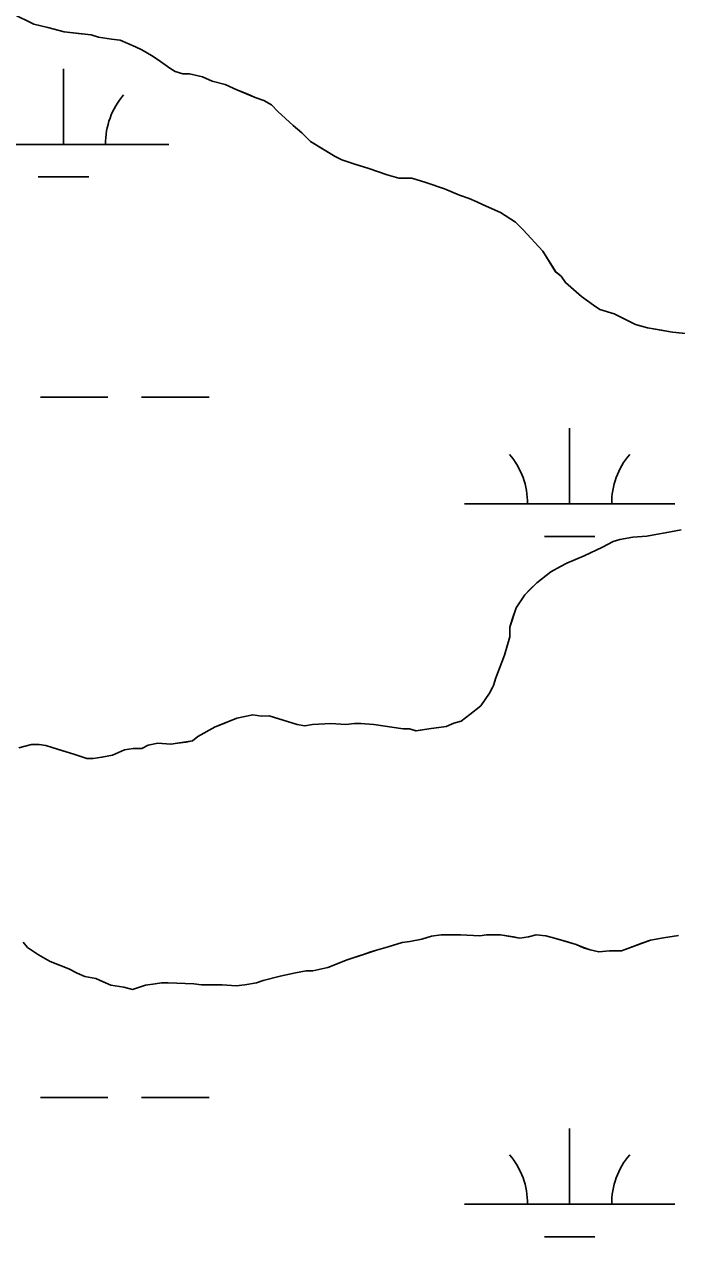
# Model space of a CAD drawing. Extents: x 3161564 to 3199464, y 849354 to 874788.
# Drawn here: x 3185669 to 3185979, y 857984 to 858560 of the extents above; entities that cross this region are included whole.
import ezdxf

# ---------------------------------------------------------------- set-up
doc = ezdxf.new("R2010")
doc.units = 0
for name, color, linetype in [('V-SITE-VEGE', 7, 'Continuous'), ('V-TOPO-SHOR', 7, 'Continuous'), ('V-WETL-SWMP', 7, 'Continuous')]:
    doc.layers.add(name, color=color, linetype=linetype)

msp = doc.modelspace()

# ---------------------------------------------------------------- linework, layer by layer
at = {"layer": 'V-SITE-VEGE'}
for points in [[(3185997.79, 858411.54), (3185977.27, 858413.56), (3185965.47, 858415.59), (3185959.83, 858417.12), (3185949.56, 858422.24), (3185942.89, 858424.28), (3185939.81, 858426.33), (3185934.16, 858430.42), (3185926.46, 858437.08), (3185924.4, 858440.15), (3185921.84, 858442.2), (3185915.67, 858451.94), (3185906.42, 858462.18), (3185902.82, 858465.77), (3185895.63, 858470.37), (3185887.42, 858473.95), (3185884.34, 858475.49), (3185880.75, 858477.02), (3185876.13, 858478.55), (3185868.95, 858481.62), (3185860.22, 858484.68), (3185853.55, 858486.73), (3185847.4, 858486.72), (3185841.75, 858488.25), (3185833.03, 858491.31), (3185826.35, 858493.35), (3185820.2, 858495.39), (3185817.12, 858496.93), (3185805.31, 858504.09), (3185801.2, 858508.19), (3185797.09, 858511.77), (3185789.9, 858518.43), (3185786.82, 858521.51), (3185783.23, 858523.55), (3185779.12, 858525.09), (3185770.39, 858528.66), (3185764.75, 858531.22), (3185758.59, 858532.75), (3185753.97, 858534.79), (3185747.81, 858536.32), (3185744.74, 858536.32), (3185741.14, 858537.34), (3185738.58, 858538.88), (3185732.93, 858542.97), (3185729.85, 858545.02), (3185725.23, 858547.58), (3185722.15, 858549.11), (3185714.96, 858552.18), (3185710.86, 858552.68), (3185704.7, 858553.7), (3185701.11, 858554.72), (3185688.28, 858556.24), (3185680.59, 858558.28), (3185673.92, 858559.81), (3185663.65, 858564.92)], [(3185666.73, 858216.14), (3185672.88, 858217.68), (3185676.47, 858217.69), (3185679.55, 858217.18), (3185682.63, 858216.16), (3185692.89, 858213.1), (3185699.05, 858211.06), (3185702.13, 858211.06), (3185706.23, 858211.58), (3185711.36, 858212.61), (3185717, 858215.19), (3185721.1, 858215.7), (3185725.2, 858215.71), (3185728.28, 858217.25), (3185732.89, 858218.29), (3185739.05, 858217.78), (3185749.3, 858219.34), (3185751.87, 858221.39), (3185760.07, 858226.02), (3185770.32, 858230.14), (3185778.01, 858231.69), (3185782.12, 858231.18), (3185785.71, 858231.19), (3185799.05, 858227.1), (3185802.64, 858226.59), (3185806.23, 858227.11), (3185814.95, 858227.64), (3185822.13, 858227.14), (3185826.23, 858227.66), (3185829.31, 858227.66), (3185835.47, 858227.16), (3185849.32, 858225.12), (3185852.39, 858225.13), (3185855.48, 858224.11), (3185861.63, 858225.14), (3185869.83, 858226.18), (3185873.42, 858227.73), (3185877.01, 858228.76), (3185881.11, 858231.84), (3185886.23, 858235.95), (3185890.33, 858242.11), (3185891.86, 858244.68), (3185892.37, 858245.7), (3185893.39, 858249.29), (3185897.48, 858260.08), (3185900.03, 858268.8), (3185900.03, 858273.41), (3185903.09, 858282.65), (3185907.19, 858288.81), (3185912.82, 858294.46), (3185919.48, 858299.6), (3185924.09, 858302.17), (3185927.17, 858303.72), (3185935.37, 858307.32), (3185944.08, 858311.44), (3185949.21, 858314.01), (3185952.29, 858315.04), (3185958.44, 858316.07), (3185965.11, 858316.6), (3185970.23, 858317.63), (3185973.82, 858318.15), (3185981.52, 858319.7)], [(3185980.26, 858126.83), (3185973.08, 858125.8), (3185966.93, 858124.76), (3185953.08, 858119.61), (3185947.44, 858119.61), (3185942.31, 858119.08), (3185938.21, 858120.1), (3185935.13, 858121.12), (3185931.54, 858122.66), (3185921.27, 858125.72), (3185917.17, 858126.74), (3185912.55, 858127.25), (3185908.96, 858126.22), (3185904.86, 858125.7), (3185895.63, 858127.22), (3185888.96, 858127.21), (3185885.88, 858126.7), (3185876.65, 858127.19), (3185867.41, 858127.18), (3185862.8, 858126.66), (3185858.18, 858125.12), (3185852.54, 858124.08), (3185848.95, 858123.56), (3185842.29, 858121.5), (3185836.65, 858119.96), (3185822.81, 858115.32), (3185813.58, 858111.71), (3185806.4, 858110.17), (3185803.32, 858110.16), (3185798.19, 858109.13), (3185791.02, 858107.58), (3185782.81, 858105.51), (3185779.74, 858104.48), (3185774.1, 858103.45), (3185769.99, 858102.93), (3185763.32, 858103.43), (3185753.58, 858103.42), (3185749.99, 858103.93), (3185737.68, 858104.42), (3185734.6, 858104.42), (3185731.52, 858103.9), (3185726.91, 858103.38), (3185720.75, 858101.32), (3185716.65, 858102.34), (3185710.49, 858103.36), (3185703.31, 858106.42), (3185698.18, 858107.44), (3185694.58, 858108.98), (3185690.47, 858111.02), (3185681.75, 858114.6), (3185676.11, 858117.67), (3185670.97, 858121.25), (3185668.92, 858123.81)]]:
    msp.add_lwpolyline(points, dxfattribs=at)
at = {"layer": 'V-TOPO-SHOR'}
for points in [[(3185779.12, 858525.09), (3185775.53, 858526.62), (3185770.4, 858528.66), (3185764.75, 858531.22), (3185758.59, 858532.75), (3185753.97, 858534.79), (3185747.81, 858536.32), (3185744.74, 858536.32), (3185741.14, 858537.34), (3185738.58, 858538.88), (3185732.93, 858542.97), (3185729.85, 858545.02), (3185725.23, 858547.58), (3185722.15, 858549.11), (3185714.96, 858552.18), (3185710.86, 858552.68), (3185704.7, 858553.7), (3185701.11, 858554.72), (3185696.49, 858555.23), (3185692.39, 858555.73), (3185688.28, 858556.24), (3185680.59, 858558.28), (3185673.92, 858559.81), (3185669.81, 858561.86)], [(3185981.89, 858413.05), (3185977.27, 858413.56), (3185971.12, 858414.57), (3185965.47, 858415.59), (3185959.83, 858417.12), (3185949.56, 858422.24), (3185942.89, 858424.28), (3185939.81, 858426.33), (3185934.16, 858430.42), (3185926.46, 858437.08), (3185924.4, 858440.15), (3185921.84, 858442.2), (3185915.67, 858451.94), (3185906.42, 858462.18), (3185902.82, 858465.77), (3185895.63, 858470.37), (3185887.42, 858473.95), (3185884.34, 858475.49), (3185880.75, 858477.02), (3185876.13, 858478.55), (3185868.95, 858481.62), (3185860.22, 858484.68), (3185853.55, 858486.73), (3185850.47, 858486.72), (3185847.4, 858486.72), (3185841.75, 858488.25), (3185833.03, 858491.31), (3185826.35, 858493.35), (3185820.2, 858495.39), (3185817.12, 858496.93), (3185809.42, 858501.53), (3185805.31, 858504.09), (3185801.2, 858508.19), (3185797.09, 858511.77), (3185789.9, 858518.43), (3185786.82, 858521.51), (3185783.23, 858523.55), (3185779.12, 858525.09)], [(3185970.23, 858317.63), (3185965.11, 858316.6), (3185958.44, 858316.07), (3185952.29, 858315.04), (3185949.21, 858314.01), (3185944.08, 858311.44), (3185935.37, 858307.32), (3185927.17, 858303.72), (3185924.09, 858302.17), (3185919.48, 858299.6), (3185912.82, 858294.46), (3185909.75, 858291.38), (3185907.19, 858288.81), (3185903.09, 858282.65), (3185901.05, 858276.49), (3185900.03, 858273.41), (3185900.03, 858268.8), (3185897.48, 858260.08), (3185894.93, 858253.4), (3185893.39, 858249.3), (3185892.37, 858245.7), (3185891.86, 858244.68), (3185890.33, 858242.11), (3185886.23, 858235.95), (3185881.11, 858231.84), (3185877.01, 858228.76), (3185873.42, 858227.73), (3185869.83, 858226.18), (3185861.63, 858225.14), (3185855.48, 858224.11), (3185852.39, 858225.13), (3185849.32, 858225.12), (3185835.47, 858227.16), (3185829.31, 858227.66), (3185826.23, 858227.66), (3185822.13, 858227.14), (3185814.95, 858227.64), (3185806.23, 858227.11), (3185802.64, 858226.59), (3185799.05, 858227.1), (3185790.84, 858229.66), (3185785.71, 858231.19), (3185782.12, 858231.18), (3185778.01, 858231.69), (3185770.32, 858230.14), (3185762.63, 858227.05), (3185760.07, 858226.02), (3185751.87, 858221.39), (3185749.3, 858219.34), (3185746.23, 858218.82), (3185742.12, 858218.3), (3185739.05, 858217.78), (3185732.89, 858218.29), (3185728.28, 858217.25), (3185725.2, 858215.71), (3185721.1, 858215.7), (3185717, 858215.19), (3185711.36, 858212.61), (3185706.23, 858211.58), (3185702.13, 858211.06), (3185699.05, 858211.06), (3185692.89, 858213.1), (3185687.76, 858214.63), (3185682.63, 858216.16), (3185679.55, 858217.18), (3185676.47, 858217.69), (3185674.93, 858217.69), (3185672.88, 858217.68), (3185666.73, 858216.14)], [(3185981.52, 858319.7), (3185973.82, 858318.15), (3185970.23, 858317.63)], [(3185668.91, 858123.81), (3185670.97, 858121.25), (3185676.11, 858117.67), (3185681.75, 858114.6), (3185690.48, 858111.02), (3185694.58, 858108.98), (3185698.18, 858107.44), (3185703.31, 858106.42), (3185706.9, 858104.89), (3185710.49, 858103.36), (3185716.65, 858102.34), (3185720.75, 858101.32), (3185726.91, 858103.38), (3185731.52, 858103.9), (3185734.6, 858104.42), (3185737.68, 858104.42), (3185749.99, 858103.93), (3185753.58, 858103.42), (3185757.17, 858103.43), (3185763.32, 858103.43), (3185769.99, 858102.93), (3185774.1, 858103.45), (3185779.74, 858104.48), (3185782.81, 858105.51), (3185791.02, 858107.58), (3185798.19, 858109.13), (3185803.32, 858110.16), (3185806.4, 858110.17), (3185813.58, 858111.71), (3185822.81, 858115.32), (3185830.5, 858117.89), (3185833.57, 858118.93), (3185836.65, 858119.96), (3185842.29, 858121.5), (3185848.95, 858123.56), (3185852.54, 858124.08), (3185858.18, 858125.12), (3185862.8, 858126.66), (3185867.41, 858127.18), (3185876.65, 858127.19), (3185885.88, 858126.7), (3185888.96, 858127.21), (3185892.03, 858127.22), (3185895.63, 858127.22), (3185901.78, 858126.21), (3185904.86, 858125.7), (3185908.96, 858126.22), (3185912.55, 858127.25), (3185917.17, 858126.74), (3185921.27, 858125.72), (3185926.41, 858124.19), (3185931.54, 858122.66), (3185935.13, 858121.12), (3185938.21, 858120.1), (3185942.31, 858119.08), (3185947.44, 858119.61), (3185953.08, 858119.61), (3185958.72, 858121.67), (3185962.83, 858123.22), (3185966.93, 858124.76), (3185973.08, 858125.8), (3185980.26, 858126.83)]]:
    msp.add_lwpolyline(points, dxfattribs=at)
at = {"layer": 'V-WETL-SWMP'}
for p, q in [((3185680.59, 858558.28), (3185673.92, 858559.81)), ((3185688.29, 858556.24), (3185680.59, 858558.28)), ((3185696.49, 858555.23), (3185688.29, 858556.24)), ((3185701.11, 858554.72), (3185696.49, 858555.23)), ((3185704.7, 858553.7), (3185701.11, 858554.72)), ((3185710.86, 858552.68), (3185704.7, 858553.7)), ((3185714.96, 858552.18), (3185710.86, 858552.68)), ((3185722.15, 858549.11), (3185714.96, 858552.18)), ((3185725.23, 858547.58), (3185722.15, 858549.11)), ((3185729.85, 858545.02), (3185725.23, 858547.58)), ((3185732.93, 858542.97), (3185729.85, 858545.02)), ((3185738.58, 858538.88), (3185732.93, 858542.97)), ((3185687.98, 858502.71), (3185687.98, 858538.71)), ((3185741.14, 858537.34), (3185738.58, 858538.88)), ((3185744.74, 858536.32), (3185741.14, 858537.34)), ((3185747.81, 858536.32), (3185744.74, 858536.32)), ((3185753.97, 858534.79), (3185747.81, 858536.32)), ((3185758.59, 858532.75), (3185753.97, 858534.79)), ((3185764.75, 858531.22), (3185758.59, 858532.75)), ((3185770.39, 858528.66), (3185764.75, 858531.22)), ((3185775.53, 858526.62), (3185770.39, 858528.66)), ((3185779.12, 858525.09), (3185775.53, 858526.62)), ((3185783.23, 858523.55), (3185779.12, 858525.09)), ((3185786.82, 858521.51), (3185783.23, 858523.55)), ((3185789.9, 858518.43), (3185786.82, 858521.51)), ((3185797.09, 858511.78), (3185789.9, 858518.43)), ((3185801.2, 858508.19), (3185797.09, 858511.78)), ((3185805.31, 858504.09), (3185801.2, 858508.19)), ((3185637.98, 858502.71), (3185737.98, 858502.71)), ((3185809.42, 858501.53), (3185805.31, 858504.09)), ((3185817.12, 858496.93), (3185809.42, 858501.53)), ((3185820.2, 858495.4), (3185817.12, 858496.93)), ((3185826.35, 858493.35), (3185820.2, 858495.4)), ((3185833.03, 858491.31), (3185826.35, 858493.35)), ((3185841.75, 858488.25), (3185833.03, 858491.31)), ((3185847.4, 858486.72), (3185841.75, 858488.25)), ((3185675.98, 858487.28), (3185699.98, 858487.28)), ((3185853.55, 858486.72), (3185847.4, 858486.72)), ((3185860.22, 858484.68), (3185853.55, 858486.72)), ((3185868.95, 858481.62), (3185860.22, 858484.68)), ((3185876.13, 858478.55), (3185868.95, 858481.62)), ((3185880.75, 858477.02), (3185876.13, 858478.55)), ((3185884.34, 858475.49), (3185880.75, 858477.02)), ((3185887.42, 858473.95), (3185884.34, 858475.49)), ((3185895.63, 858470.37), (3185887.42, 858473.95)), ((3185902.82, 858465.77), (3185895.63, 858470.37)), ((3185906.42, 858462.18), (3185902.82, 858465.77)), ((3185915.67, 858451.94), (3185906.42, 858462.18)), ((3185921.83, 858442.2), (3185915.67, 858451.94)), ((3185924.4, 858440.15), (3185921.83, 858442.2)), ((3185926.46, 858437.08), (3185924.4, 858440.15)), ((3185934.16, 858430.42), (3185926.46, 858437.08)), ((3185939.81, 858426.33), (3185934.16, 858430.42)), ((3185942.89, 858424.28), (3185939.81, 858426.33)), ((3185949.56, 858422.24), (3185942.89, 858424.28)), ((3185959.83, 858417.12), (3185949.56, 858422.24)), ((3185965.47, 858415.59), (3185959.83, 858417.12)), ((3185971.12, 858414.57), (3185965.47, 858415.59)), ((3185977.27, 858413.56), (3185971.12, 858414.57)), ((3185981.89, 858413.05), (3185977.27, 858413.56)), ((3185677.14, 858382.64), (3185709.14, 858382.64)), ((3185725.14, 858382.64), (3185757.14, 858382.64)), ((3185928.46, 858331.9), (3185928.46, 858367.9)), ((3185878.46, 858331.9), (3185978.46, 858331.9)), ((3185916.46, 858316.47), (3185940.46, 858316.47)), ((3185952.29, 858315.04), (3185958.44, 858316.07)), ((3185958.44, 858316.07), (3185965.11, 858316.6)), ((3185965.11, 858316.6), (3185970.23, 858317.63)), ((3185970.23, 858317.63), (3185973.82, 858318.15)), ((3185973.82, 858318.15), (3185981.52, 858319.7)), ((3185935.37, 858307.32), (3185944.08, 858311.44)), ((3185944.08, 858311.44), (3185949.21, 858314.01)), ((3185949.21, 858314.01), (3185952.29, 858315.04)), ((3185927.17, 858303.72), (3185935.37, 858307.32)), ((3185912.82, 858294.46), (3185919.48, 858299.6)), ((3185919.48, 858299.6), (3185924.09, 858302.17)), ((3185924.09, 858302.17), (3185927.17, 858303.72)), ((3185907.19, 858288.81), (3185912.82, 858294.46)), ((3185903.09, 858282.65), (3185907.19, 858288.81)), ((3185900.03, 858273.41), (3185903.09, 858282.65)), ((3185900.03, 858268.8), (3185900.03, 858273.41)), ((3185897.48, 858260.07), (3185900.03, 858268.8)), ((3185894.93, 858253.4), (3185897.48, 858260.07)), ((3185893.39, 858249.3), (3185894.93, 858253.4)), ((3185892.37, 858245.7), (3185893.39, 858249.3)), ((3185886.23, 858235.95), (3185890.33, 858242.11)), ((3185890.33, 858242.11), (3185891.86, 858244.68)), ((3185891.86, 858244.68), (3185892.37, 858245.7)), ((3185881.11, 858231.84), (3185886.23, 858235.95)), ((3185760.07, 858226.02), (3185770.32, 858230.14)), ((3185770.32, 858230.14), (3185778.01, 858231.69)), ((3185778.01, 858231.69), (3185782.12, 858231.18)), ((3185782.12, 858231.18), (3185785.71, 858231.19)), ((3185785.71, 858231.19), (3185790.84, 858229.66)), ((3185790.84, 858229.66), (3185799.05, 858227.1)), ((3185877.01, 858228.76), (3185881.11, 858231.84)), ((3185751.87, 858221.39), (3185760.07, 858226.02)), ((3185799.05, 858227.1), (3185802.64, 858226.59)), ((3185802.64, 858226.59), (3185806.23, 858227.11)), ((3185806.23, 858227.11), (3185814.95, 858227.64)), ((3185814.95, 858227.64), (3185822.13, 858227.14)), ((3185822.13, 858227.14), (3185826.23, 858227.66)), ((3185826.23, 858227.66), (3185829.31, 858227.66)), ((3185829.31, 858227.66), (3185835.46, 858227.16)), ((3185835.46, 858227.16), (3185849.32, 858225.12)), ((3185849.32, 858225.12), (3185852.4, 858225.13)), ((3185852.4, 858225.13), (3185855.47, 858224.11)), ((3185855.47, 858224.11), (3185861.63, 858225.14)), ((3185861.63, 858225.14), (3185869.83, 858226.18)), ((3185869.83, 858226.18), (3185873.42, 858227.72)), ((3185873.42, 858227.72), (3185877.01, 858228.76)), ((3185666.73, 858216.14), (3185672.88, 858217.68)), ((3185672.88, 858217.68), (3185676.47, 858217.69)), ((3185676.47, 858217.69), (3185679.55, 858217.18)), ((3185728.28, 858217.25), (3185732.89, 858218.29)), ((3185732.89, 858218.29), (3185739.05, 858217.78)), ((3185739.05, 858217.78), (3185742.12, 858218.3)), ((3185742.12, 858218.3), (3185746.23, 858218.82)), ((3185746.23, 858218.82), (3185749.3, 858219.34)), ((3185749.3, 858219.34), (3185751.87, 858221.39)), ((3185679.55, 858217.18), (3185682.63, 858216.16)), ((3185682.63, 858216.16), (3185692.89, 858213.1)), ((3185692.89, 858213.1), (3185699.05, 858211.06)), ((3185706.23, 858211.58), (3185711.36, 858212.61)), ((3185711.36, 858212.61), (3185717, 858215.18)), ((3185717, 858215.18), (3185721.1, 858215.7)), ((3185721.1, 858215.7), (3185725.2, 858215.71)), ((3185725.2, 858215.71), (3185728.28, 858217.25)), ((3185699.05, 858211.06), (3185702.13, 858211.06)), ((3185702.13, 858211.06), (3185706.23, 858211.58)), ((3185862.8, 858126.66), (3185858.18, 858125.12)), ((3185867.41, 858127.18), (3185862.8, 858126.66)), ((3185876.65, 858127.19), (3185867.41, 858127.18)), ((3185885.88, 858126.7), (3185876.65, 858127.19)), ((3185888.96, 858127.21), (3185885.88, 858126.7)), ((3185895.62, 858127.22), (3185888.96, 858127.21)), ((3185904.86, 858125.7), (3185895.62, 858127.22)), ((3185908.96, 858126.22), (3185904.86, 858125.7)), ((3185912.55, 858127.25), (3185908.96, 858126.22)), ((3185917.17, 858126.74), (3185912.55, 858127.25)), ((3185921.27, 858125.72), (3185917.17, 858126.74)), ((3185931.54, 858122.66), (3185921.27, 858125.72)), ((3185973.08, 858125.8), (3185966.93, 858124.76)), ((3185980.26, 858126.83), (3185973.08, 858125.8)), ((3185670.97, 858121.25), (3185668.91, 858123.81)), ((3185676.1, 858117.67), (3185670.97, 858121.25)), ((3185836.65, 858119.96), (3185822.81, 858115.32)), ((3185842.29, 858121.5), (3185836.65, 858119.96)), ((3185848.95, 858123.56), (3185842.29, 858121.5)), ((3185852.54, 858124.08), (3185848.95, 858123.56)), ((3185858.18, 858125.12), (3185852.54, 858124.08)), ((3185935.13, 858121.13), (3185931.54, 858122.66)), ((3185938.21, 858120.1), (3185935.13, 858121.13)), ((3185942.31, 858119.08), (3185938.21, 858120.1)), ((3185947.44, 858119.6), (3185942.31, 858119.08)), ((3185953.08, 858119.61), (3185947.44, 858119.6)), ((3185958.72, 858121.67), (3185953.08, 858119.61)), ((3185966.93, 858124.76), (3185958.72, 858121.67)), ((3185681.75, 858114.6), (3185676.1, 858117.67)), ((3185690.48, 858111.02), (3185681.75, 858114.6)), ((3185822.81, 858115.32), (3185813.58, 858111.71)), ((3185694.58, 858108.98), (3185690.48, 858111.02)), ((3185698.18, 858107.44), (3185694.58, 858108.98)), ((3185798.19, 858109.13), (3185791.02, 858107.58)), ((3185803.32, 858110.16), (3185798.19, 858109.13)), ((3185806.4, 858110.17), (3185803.32, 858110.16)), ((3185813.58, 858111.71), (3185806.4, 858110.17)), ((3185703.31, 858106.42), (3185698.18, 858107.44)), ((3185710.49, 858103.36), (3185703.31, 858106.42)), ((3185716.65, 858102.34), (3185710.49, 858103.36)), ((3185720.75, 858101.32), (3185716.65, 858102.34)), ((3185726.91, 858103.38), (3185720.75, 858101.32)), ((3185731.52, 858103.9), (3185726.91, 858103.38)), ((3185734.6, 858104.42), (3185731.52, 858103.9)), ((3185737.68, 858104.42), (3185734.6, 858104.42)), ((3185749.99, 858103.93), (3185737.68, 858104.42)), ((3185753.58, 858103.42), (3185749.99, 858103.93)), ((3185763.32, 858103.43), (3185753.58, 858103.42)), ((3185769.99, 858102.93), (3185763.32, 858103.43)), ((3185774.1, 858103.45), (3185769.99, 858102.93)), ((3185779.74, 858104.48), (3185774.1, 858103.45)), ((3185782.81, 858105.51), (3185779.74, 858104.48)), ((3185791.02, 858107.58), (3185782.81, 858105.51)), ((3185677.14, 858049.97), (3185709.14, 858049.97)), ((3185725.14, 858049.97), (3185757.14, 858049.97)), ((3185928.46, 857999.23), (3185928.46, 858035.23)), ((3185878.46, 857999.23), (3185978.46, 857999.23)), ((3185916.46, 857983.8), (3185940.46, 857983.8))]:
    msp.add_line(p, q, dxfattribs=at)
for centre, start, end in [((3185743.23, 858503.19), 139.22818, 180.77184), ((3185873.21, 858332.38), 359.22818, 40.77184), ((3185983.7, 858332.38), 139.22818, 180.77184), ((3185873.21, 857999.7), 359.22818, 40.77184), ((3185983.7, 857999.7), 139.22818, 180.77184)]:
    msp.add_arc(centre, 35.25, start, end, dxfattribs=at)

doc.saveas('drawing.dxf')
